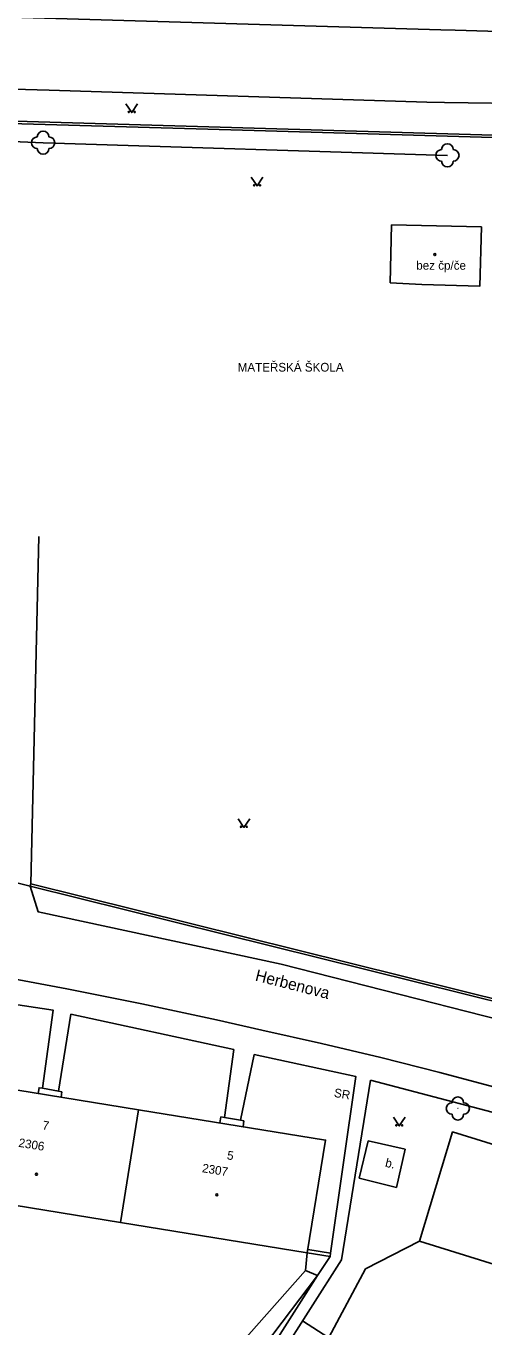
# Model space of a CAD drawing. Extents: x -584400 to -581602, y -1210894 to -1208793.
# Drawn here: x -582725 to -582685.5, y -1210069.5 to -1209957.3 of the extents above; entities that cross this region are included whole.
import ezdxf

# ---------------------------------------------------------------- set-up
doc = ezdxf.new("R2010")
doc.units = 0
for name, color, linetype in [('BUDOVY_MĚŘ', 7, 'Continuous'), ('BUDOVY_NEMĚŘ', 7, 'Continuous'), ('NÁZVY_ULIC_TOK_SMĚR', 7, 'Continuous'), ('POMOC_POPIS', 7, 'Continuous'), ('ROZHRANÍ_PLOCH', 7, 'Continuous'), ('VÝŠKOPIS', 7, 'Continuous'), ('ZELEŇ', 7, 'Continuous'), ('ZN_BUDOV', 7, 'Continuous'), ('ZN_DOPLŇKOVÉ', 7, 'Continuous'), ('ZN_KULTUR', 7, 'Continuous'), ('Č_POPIS_EVID', 7, 'Continuous'), ('Č_POPIS_ORIENT', 7, 'Continuous')]:
    doc.layers.add(name, color=color, linetype=linetype)

msp = doc.modelspace()

# ---------------------------------------------------------------- linework, layer by layer
at = {"layer": 'BUDOVY_MĚŘ'}
for points in [[(-582693.59, -1209979.44), (-582693.48, -1209974.44)], [(-582690.86, -1209979.58), (-582685.86, -1209979.73), (-582685.71, -1209974.61), (-582693.48, -1209974.44)], [(-582731.03, -1210048.23), (-582715.3, -1210050.79)], [(-582715.3, -1210050.79), (-582699.17, -1210053.41), (-582700.76, -1210063.15), (-582716.87, -1210060.52)], [(-582715.3, -1210050.79), (-582716.87, -1210060.52)], [(-582675.89, -1210066.84), (-582691.06, -1210062.13), (-582688.2, -1210052.7), (-582672.99, -1210057.41)], [(-582716.87, -1210060.52), (-582732.6, -1210057.96)]]:
    msp.add_lwpolyline(points, dxfattribs=at)
at = {"layer": 'BUDOVY_NEMĚŘ'}
msp.add_lwpolyline([(-582693.59, -1209979.44), (-582690.86, -1209979.58)], dxfattribs=at)
at = {"layer": 'ROZHRANÍ_PLOCH'}
for points in [[(-582740.8, -1209956.17), (-582725.38, -1209956.53), (-582689.21, -1209957.59), (-582687.98, -1209957.62), (-582671.03, -1209958.14)], [(-582688.89, -1209963.88), (-582690.43, -1209963.85), (-582723.03, -1209962.82), (-582774.41, -1209961.36), (-582813.62, -1209960.25)], [(-582688.89, -1209963.88), (-582680.77, -1209963.99), (-582679.77, -1209964.2), (-582678.95, -1209964.7), (-582678.33, -1209965.4), (-582677.94, -1209966.57), (-582678.05, -1209966.85), (-582678.59, -1209967.03), (-582678.63, -1209970.65), (-582679.63, -1209970.63), (-582680.01, -1209979.48)], [(-582724.61, -1210031.29), (-582723.9, -1210001.33)], [(-582678.27, -1210006.28), (-582679.37, -1210008.86), (-582680.15, -1210038.78), (-582671.79, -1210040.03), (-582675.23, -1210045.3), (-582702.99, -1210038.23), (-582723.97, -1210033.7), (-582724.65, -1210031.49)], [(-582727.98, -1210039.14), (-582721.5, -1210040.36), (-582715.03, -1210041.66), (-582708.58, -1210043.04), (-582704.67, -1210043.92), (-582699.53, -1210045.06), (-582694.41, -1210046.27), (-582689.31, -1210047.57), (-582684.23, -1210048.94), (-582679.17, -1210050.38), (-582674.13, -1210051.91), (-582669.11, -1210053.51), (-582664.13, -1210055.19), (-582659.16, -1210056.94), (-582654.23, -1210058.77), (-582647.99, -1210061.2)], [(-582737.98, -1210046.6), (-582737.18, -1210040.01), (-582722.67, -1210042.21), (-582723.59, -1210048.94)], [(-582721.16, -1210042.54), (-582722.22, -1210049.19)], [(-582721.16, -1210042.54), (-582707.09, -1210045.6), (-582707.9, -1210051.46)], [(-582705.33, -1210046.01), (-582706.51, -1210051.69)], [(-582705.33, -1210046.01), (-582696.54, -1210047.93), (-582698.74, -1210063.16)], [(-582723.97, -1210049.38), (-582723.89, -1210048.89), (-582723.59, -1210048.94)], [(-582723.59, -1210048.94), (-582722.22, -1210049.19)], [(-582722.22, -1210049.19), (-582721.92, -1210049.25)], [(-582721.99, -1210049.7), (-582721.92, -1210049.25)], [(-582695.29, -1210048.23), (-582697.8, -1210063.73)], [(-582695.29, -1210048.23), (-582680.41, -1210052.16), (-582680.95, -1210054.45)], [(-582708.28, -1210051.93), (-582708.2, -1210051.41), (-582707.9, -1210051.46)], [(-582707.9, -1210051.46), (-582706.51, -1210051.69)], [(-582706.51, -1210051.69), (-582706.21, -1210051.74)], [(-582706.29, -1210052.25), (-582706.21, -1210051.74)], [(-582695.5, -1210053.47), (-582692.3, -1210054.2), (-582693.05, -1210057.49), (-582696.28, -1210056.7)], [(-582695.5, -1210053.47), (-582696.28, -1210056.7)], [(-582711.18, -1210084.74), (-582697.8, -1210063.73)], [(-582700.76, -1210063.15), (-582700.9, -1210064.65)], [(-582700.76, -1210063.15), (-582698.78, -1210063.46)], [(-582700.71, -1210062.86), (-582698.74, -1210063.16)], [(-582699.85, -1210065.08), (-582698.78, -1210063.46)], [(-582698.74, -1210063.16), (-582698.78, -1210063.46)], [(-582700.9, -1210064.65), (-582699.85, -1210065.08)], [(-582699.85, -1210065.08), (-582710.87, -1210082.42), (-582713.5, -1210084.2)]]:
    msp.add_lwpolyline(points, dxfattribs=at)
at = {"layer": 'VÝŠKOPIS'}
for points in [[(-582691.06, -1210062.13), (-582695.71, -1210064.53), (-582703.38, -1210078.85), (-582699.96, -1210086.9)], [(-582721.8, -1210075.88), (-582712.46, -1210077.71), (-582700.9, -1210064.65)], [(-582699.85, -1210065.08), (-582712.07, -1210081.21), (-582718.45, -1210079.82)], [(-582698.89, -1210070.47), (-582701.17, -1210069.01)]]:
    msp.add_lwpolyline(points, dxfattribs=at)
at = {"layer": 'ZELEŇ'}
msp.add_lwpolyline([(-582767.59, -1209965.42), (-582723.54, -1209967.34), (-582688.65, -1209968.43)], dxfattribs=at)
for centre in [(-582723.54, -1209967.34), (-582688.65, -1209968.43), (-582687.75, -1210050.68)]:
    msp.add_circle(centre, 0.0005, dxfattribs=at)
for centre, start, end in [((-582724.04, -1209967.34), 90, 270), ((-582723.54, -1209966.84), 0, 180), ((-582723.04, -1209967.34), 270, 90), ((-582723.54, -1209967.84), 180, 360), ((-582689.15, -1209968.43), 90, 270), ((-582688.65, -1209967.93), 0, 180), ((-582688.15, -1209968.43), 270, 90), ((-582688.65, -1209968.93), 180, 360), ((-582688.25, -1210050.68), 90, 270), ((-582687.75, -1210050.18), 0, 180), ((-582687.25, -1210050.68), 270, 90), ((-582687.75, -1210051.18), 180, 360)]:
    msp.add_arc(centre, 0.5, start, end, dxfattribs=at)
at = {"layer": 'ZN_BUDOV'}
for centre in [(-582689.73, -1209976.99), (-582724.12, -1210056.36), (-582708.54, -1210058.13)]:
    msp.add_circle(centre, 0.0875, dxfattribs=at)
at = {"layer": 'ZN_DOPLŇKOVÉ'}
for points in [[(-582790.03, -1209971.24), (-582789.85, -1209963.54), (-582749.44, -1209964.79), (-582705.33, -1209966.08), (-582680.77, -1209966.79)], [(-582680.78, -1209967.01), (-582705.34, -1209966.3), (-582749.45, -1209965.01), (-582789.64, -1209963.76), (-582789.81, -1209971.25)], [(-582724.61, -1210031.29), (-582683.15, -1210041.58), (-582681.69, -1209992.62)], [(-582681.61, -1209996.54), (-582682.96, -1210041.84), (-582724.65, -1210031.49), (-582724.61, -1210031.29)], [(-582727.92, -1210030.7), (-582724.65, -1210031.49)]]:
    msp.add_lwpolyline(points, dxfattribs=at)
at = {"layer": 'ZN_KULTUR'}
for points in [[(-582716.39, -1209963.99), (-582715.89, -1209964.74), (-582715.39, -1209963.99)], [(-582705.58, -1209970.32), (-582705.08, -1209971.07), (-582704.58, -1209970.32)], [(-582706.71, -1210025.68), (-582706.21, -1210026.43), (-582705.71, -1210025.68)], [(-582693.31, -1210051.43), (-582692.81, -1210052.18), (-582692.31, -1210051.43)]]:
    msp.add_lwpolyline(points, dxfattribs=at)
for centre in [(-582716.14, -1209964.69), (-582715.64, -1209964.69), (-582705.33, -1209971.02), (-582704.83, -1209971.02), (-582706.46, -1210026.38), (-582705.96, -1210026.38), (-582693.06, -1210052.13), (-582692.56, -1210052.13)]:
    msp.add_circle(centre, 0.05, dxfattribs=at)

# ---------------------------------------------------------------- texts
at = {"layer": 'NÁZVY_ULIC_TOK_SMĚR'}
msp.add_text('Herbenova', height=1, rotation=345.7129, dxfattribs=at).set_placement((-582705.3, -1210039.63))
at = {"layer": 'POMOC_POPIS'}
msp.add_text('MATEŘSKÁ ŠKOLA', height=0.75, dxfattribs=at).set_placement((-582706.75, -1209987.09))
for s, rotation, p in [('SR', 350.2981, (-582698.48, -1210049.67)), ('b.', 346.2641, (-582694.07, -1210055.69))]:
    msp.add_text(s, height=0.75, rotation=rotation, dxfattribs=at).set_placement(p)
at = {"layer": 'Č_POPIS_EVID'}
for s, rotation, p in [('7', 350.7664, (-582723.64, -1210052.47)), ('2306', 350.7664, (-582725.7, -1210053.98)), ('5', 350.7683, (-582707.71, -1210055.06)), ('2307', 350.7683, (-582709.86, -1210056.17))]:
    msp.add_text(s, height=0.75, rotation=rotation, dxfattribs=at).set_placement(p)
at = {"layer": 'Č_POPIS_ORIENT'}
msp.add_text('bez čp/če', height=0.75, dxfattribs=at).set_placement((-582691.34, -1209978.3))

doc.saveas('drawing.dxf')
